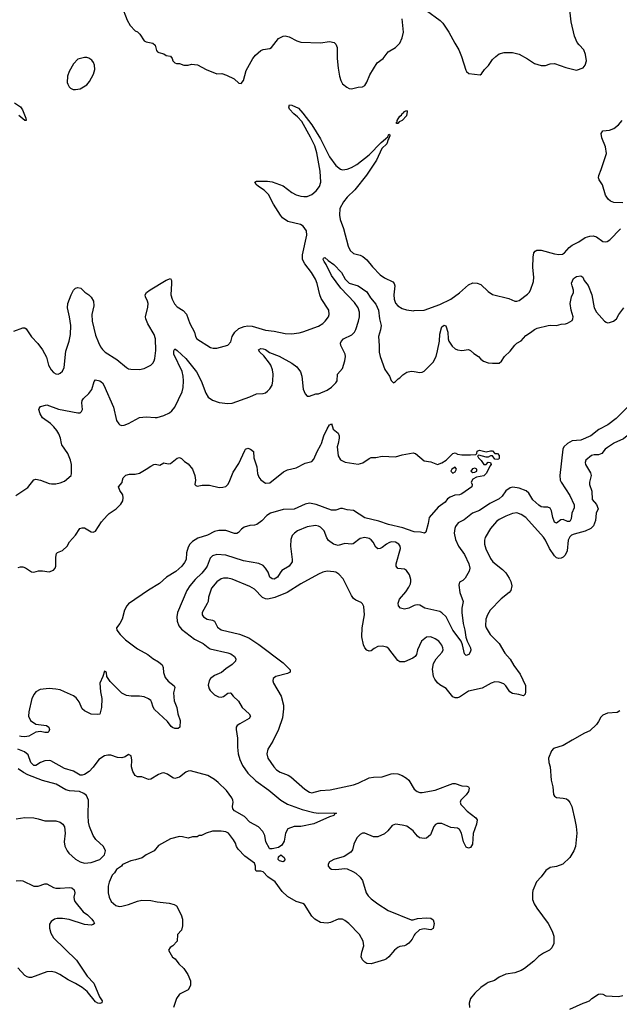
# Model space of a CAD drawing. Header units: inches. Extents: x 1678809 to 1859548, y 384609 to 522868.
# Tile 334 of 386: x 1796423 to 1801858, y 474919 to 483842. Entities that reach past the tile are written whole.
import ezdxf

# ---------------------------------------------------------------- set-up
doc = ezdxf.new("R2010")
doc.units = ezdxf.units.IN
doc.header["$MEASUREMENT"] = 0
for name, color, linetype in [('B7497', 7, 'Continuous'), ('B7498', 7, 'Continuous'), ('B8407', 7, 'Continuous'), ('B8408', 7, 'Continuous')]:
    doc.layers.add(name, color=color, linetype=linetype)

msp = doc.modelspace()

# ---------------------------------------------------------------- linework, layer by layer
at = {"layer": 'B7497', "color": 5}
for points, elevation in [([(1796388.9, 479531.1), (1796496.6, 479603.4), (1796550, 479672.7), (1796570, 479677.6), (1796610, 479670.3), (1796690, 479639.3), (1796710, 479634.9), (1796750, 479635.5), (1796790, 479644.9), (1796830, 479660.7), (1796889, 479710), (1796892.7, 479730), (1796891.3, 479810), (1796884.2, 479850), (1796857.7, 479910), (1796804.6, 479990), (1796802.6, 480000)], 360), ([(1796410, 478878), (1796430, 478884.9), (1796450, 478883), (1796474.2, 478874.2), (1796530, 478838.8), (1796550, 478836), (1796592.9, 478847.1), (1796630, 478847.3), (1796690, 478839.1), (1796730, 478854.8), (1796745.2, 478870), (1796751.5, 478888.5), (1796749.6, 478970.4), (1796755.1, 479004.9), (1796765.4, 479014.6), (1796810, 479030.7), (1796854, 479070), (1796873.2, 479110), (1796929.2, 479170), (1796969, 479230), (1796990, 479237.3), (1797010, 479236.3), (1797070, 479202), (1797090, 479197.3), (1797110, 479207.3), (1797165.4, 479290), (1797214.3, 479350), (1797232.5, 479367.5), (1797297, 479410), (1797339.5, 479450), (1797358.7, 479481.3), (1797362, 479510), (1797356.6, 479536.6), (1797330, 479575.3), (1797319, 479610), (1797352.1, 479647.9), (1797354, 479670), (1797362, 479690), (1797386.3, 479713.7), (1797416.6, 479723.4), (1797470, 479723.8), (1797510, 479733), (1797570, 479768), (1797610, 479797.3), (1797638, 479810), (1797652.8, 479812.8), (1797694, 479806), (1797730, 479826), (1797770, 479818), (1797790, 479820.5), (1797850, 479867.7), (1797870, 479873.4), (1797890, 479864), (1797918, 479838), (1797950, 479818), (1797990.7, 479770), (1798010.7, 479710), (1798017.3, 479670), (1798011.3, 479630), (1798020.7, 479620.7), (1798030, 479616), (1798076.2, 479623.8), (1798143.8, 479623.8), (1798230, 479603.7), (1798265.3, 479605.3), (1798290, 479612.7), (1798310, 479630.7), (1798321.6, 479650), (1798357.4, 479742.6), (1798410, 479820.7), (1798462.6, 479937.4), (1798470, 479950.5), (1798490, 479958.4), (1798514.8, 479950), (1798540.7, 479930), (1798544.2, 479870), (1798572.4, 479790), (1798577.1, 479730), (1798590, 479696), (1798610, 479670.8), (1798650, 479643), (1798690, 479643.8), (1798814.9, 479745.1), (1798850, 479761.3), (1798930, 479782), (1799010, 479822), (1799070, 479837.3), (1799090, 479860.7), (1799120.4, 479930), (1799154, 479990), (1799157.4, 480000)], 340), ([(1799308.6, 480000), (1799302, 479970), (1799310.4, 479890), (1799332.2, 479852.2), (1799371.8, 479831.8), (1799490, 479813.2), (1799533.6, 479826.4), (1799590, 479866.5), (1799610, 479873.6), (1799650, 479875.2), (1799710, 479886.5), (1799830, 479880.8), (1799890, 479898), (1799990, 479916.3), (1800000, 479913.3)], 340), ([(1800000, 479201.7), (1799990, 479202.6), (1799895.9, 479235.9), (1799765.9, 479265.9), (1799677.8, 479297.8), (1799550, 479326.4), (1799450, 479392.7), (1799390, 479399.6), (1799350, 479412), (1799330, 479412), (1799290, 479398), (1799250, 479397), (1799109.8, 479449.8), (1799050, 479460.8), (1799010, 479452), (1798910, 479404.8), (1798810, 479402.6), (1798696.4, 479370), (1798662.6, 479350), (1798618.5, 479301.5), (1798573, 479267), (1798550, 479260.5), (1798510, 479258.7), (1798457.3, 479242.7), (1798433.9, 479226.1), (1798406.1, 479193.9), (1798390, 479184.2), (1798370, 479185.1), (1798291.7, 479211.7), (1798227.5, 479212.5), (1798190, 479202.5), (1798123.8, 479170), (1798036.3, 479143.7), (1797990, 479114.6), (1797966.5, 479090), (1797950, 479062.4), (1797934.3, 479010), (1797931.7, 478950), (1797917.6, 478922.4), (1797892, 478890), (1797838, 478842), (1797754.4, 478790), (1797690, 478731.6), (1797590, 478671.6), (1797410, 478549.5), (1797392.7, 478530), (1797372.7, 478490), (1797350.4, 478410), (1797330, 478369.2), (1797301, 478330), (1797302.8, 478310), (1797332.7, 478270), (1797382.7, 478222.7), (1797490, 478138.9), (1797583, 478090), (1797630, 478054), (1797682.3, 478022.3), (1797714.6, 477994.6), (1797722.4, 477970), (1797725.1, 477925.1), (1797740.4, 477880.4), (1797768, 477848), (1797824.5, 477804.5), (1797827.7, 477790), (1797818.3, 477741.7), (1797822.3, 477670), (1797846.7, 477610), (1797857.1, 477550), (1797877.1, 477490), (1797874.8, 477430), (1797860.7, 477419.3), (1797830, 477418.4), (1797807.7, 477427.7), (1797797.2, 477437.2), (1797761.7, 477481.7), (1797645.2, 477590), (1797631.9, 477611.9), (1797618.6, 477658.6), (1797610, 477672.3), (1797590, 477687), (1797550, 477704.5), (1797510, 477712.7), (1797431.7, 477711.7), (1797390, 477718.4), (1797350, 477738.7), (1797243.5, 477843.5), (1797214, 477890), (1797210, 477926), (1797190, 477938), (1797176, 477890), (1797148, 477830), (1797155.5, 477750), (1797168.2, 477690), (1797163.8, 477610), (1797150, 477548.7), (1797130, 477544), (1797070, 477549.3), (1797010, 477578), (1796990, 477596), (1796960.4, 477660.4), (1796936.1, 477696.1), (1796910, 477715.1), (1796830, 477751.6), (1796790, 477767.6), (1796750, 477776.3), (1796690, 477779.7), (1796608.9, 477771.1), (1796568, 477750), (1796552.4, 477730), (1796534, 477690), (1796504.9, 477570), (1796502, 477530), (1796521.6, 477490), (1796570, 477457.1), (1796664.5, 477444.5), (1796686, 477430), (1796693.4, 477410), (1796686, 477390), (1796676.4, 477383.6), (1796650, 477382), (1796610, 477392), (1796590, 477389.6), (1796570, 477385.6), (1796506, 477350), (1796470, 477342.7), (1796435.5, 477344.5), (1796419.6, 477350)], 340), ([(1800000, 478531.7), (1799950, 478508.3), (1799910, 478501.1), (1799876, 478510), (1799856.3, 478530), (1799854.3, 478554.3), (1799865.1, 478590), (1799921.7, 478658.3), (1799950, 478700.3), (1799965.6, 478730), (1799969.8, 478750), (1799968.9, 478770), (1799957.1, 478810), (1799930, 478849.8), (1799910, 478861.2), (1799849.8, 478869.8), (1799835.1, 478890), (1799835.8, 478910), (1799873.6, 479050), (1799871.4, 479071.4), (1799859.7, 479090), (1799830, 479106), (1799791.4, 479108.6), (1799770, 479101.5), (1799748.5, 479090), (1799710, 479057.6), (1799690, 479048.9), (1799670, 479047.7), (1799650, 479061.1), (1799626.1, 479106.1), (1799608.5, 479128.5), (1799590, 479139.8), (1799550, 479149.8), (1799510, 479139.8), (1799446.8, 479093.2), (1799430, 479089), (1799370, 479094.8), (1799310, 479076.5), (1799268, 479090), (1799222.2, 479122.2), (1799206.7, 479146.7), (1799182.2, 479210), (1799150, 479241.8), (1799130, 479251.8), (1799102.8, 479257.2), (1799030, 479247.3), (1798942, 479210), (1798914.9, 479190), (1798893.8, 479166.2), (1798879.5, 479130), (1798876.9, 479070), (1798892.6, 478950), (1798891.3, 478928.7), (1798864.9, 478890), (1798800.3, 478850), (1798782.8, 478830), (1798760.3, 478790), (1798730, 478772.8), (1798710, 478774.7), (1798691.6, 478790), (1798674, 478834), (1798652.4, 478872.4), (1798630, 478894.2), (1798590, 478915.1), (1798450, 478938.9), (1798290, 478989.8), (1798210, 478995.1), (1798170, 478984), (1798150, 478962.9), (1798121.4, 478890), (1798108.6, 478870), (1798072.9, 478827), (1798014, 478770), (1797964.4, 478710), (1797938.5, 478670), (1797854.7, 478470), (1797846.7, 478430), (1797848.9, 478390), (1797865.7, 478350), (1797890, 478319.5), (1798007.2, 478227.2), (1798086.7, 478190), (1798130, 478151.3), (1798150, 478140.2), (1798310, 478105.2), (1798335.9, 478095.9), (1798370.4, 478070), (1798381.3, 478050), (1798378, 478030), (1798350, 477998.3), (1798290, 477958.3), (1798252.7, 477927.3), (1798190, 477898.5), (1798153.7, 477870), (1798139.5, 477850), (1798131.7, 477810), (1798139, 477779), (1798150, 477761.6), (1798190, 477723.1), (1798224.8, 477704.8), (1798250, 477701.1), (1798270.8, 477709.2), (1798310, 477738), (1798330, 477742.8), (1798338, 477738), (1798357.3, 477710), (1798406.4, 477666.4), (1798438.4, 477610), (1798502.8, 477550), (1798514.8, 477530), (1798502.8, 477510), (1798418, 477462), (1798395.6, 477444.4), (1798386.3, 477430), (1798384.4, 477410), (1798397.2, 477330), (1798396.8, 477250), (1798403.2, 477190), (1798417.7, 477137.7), (1798442.7, 477082.7), (1798490, 477013.1), (1798563.1, 476943.1), (1798680.1, 476860.1), (1798788.6, 476768.6), (1798850, 476732.7), (1798984.5, 476684.5), (1799090, 476656.5), (1799130, 476650.2), (1799270, 476653.4), (1799294, 476650), (1799276.9, 476643.1), (1799271, 476630), (1799230, 476619.3), (1799090, 476553.3), (1798970, 476531.5), (1798910, 476529.6), (1798854.8, 476510), (1798832.7, 476470), (1798821.3, 476398.7), (1798798.3, 476361.7), (1798770, 476338.4), (1798710, 476326.6), (1798690, 476326.3), (1798686, 476330), (1798655.1, 476390), (1798645.7, 476450), (1798625.7, 476485.7), (1798586.3, 476526.3), (1798510, 476568.8), (1798461.7, 476621.7), (1798370, 476673.1), (1798355.5, 476690), (1798350.7, 476710), (1798356.8, 476750), (1798355.4, 476770), (1798346.8, 476790), (1798295.9, 476855.9), (1798222.2, 476930), (1798190, 476955.8), (1798127, 476993), (1797970, 477035.4), (1797950, 477033), (1797930, 477022), (1797870, 476978.2), (1797830, 476966.6), (1797810, 476971.1), (1797763.5, 477003.5), (1797730, 477016), (1797710, 477012.9), (1797680, 477000), (1797610, 476958), (1797590, 476956.2), (1797530, 476979), (1797490, 476979.6), (1797470, 476991.8), (1797447.4, 477030), (1797437.2, 477070), (1797438.7, 477130), (1797432, 477170), (1797410, 477184), (1797379.9, 477160.1), (1797348.5, 477151.5), (1797310, 477155.4), (1797250, 477177.4), (1797222.5, 477177.5), (1797190, 477169.8), (1797141.4, 477138.6), (1797090, 477067.4), (1797051.5, 477030), (1797010, 477002.8), (1796990, 476995.1), (1796970, 476995.6), (1796911.2, 477031.2), (1796830, 477057.1), (1796706.4, 477126.4), (1796689.8, 477129.8), (1796650, 477125), (1796610.3, 477110), (1796570, 477083), (1796550, 477084.5), (1796523.4, 477110), (1796498.9, 477178.9), (1796467.4, 477207.4), (1796405.1, 477230)], 360), ([(1800000, 478064.7), (1799985.7, 478054.3), (1799910, 478023), (1799870, 478021.3), (1799850, 478033.6), (1799770, 478139), (1799750, 478155.1), (1799710, 478164.5), (1799670, 478160.9), (1799636.1, 478143.9), (1799610, 478123.7), (1799590, 478119.5), (1799570, 478127.3), (1799550, 478149.6), (1799538, 478178), (1799525.6, 478250), (1799526.2, 478330), (1799547.8, 478450), (1799543.7, 478523.7), (1799529.5, 478549.5), (1799518.9, 478558.9), (1799470, 478582.7), (1799450, 478597.2), (1799430, 478625.2), (1799354.6, 478774.6), (1799317, 478817), (1799290, 478834), (1799270, 478839.6), (1799210, 478843.6), (1799170, 478834.5), (1799130, 478816.9), (1798970, 478728.2), (1798848.1, 478651.9), (1798735.4, 478604.6), (1798670.9, 478590.9), (1798650, 478594), (1798624.8, 478604.8), (1798550, 478681.3), (1798510, 478706.6), (1798350, 478771), (1798310, 478781), (1798270, 478779.8), (1798250, 478774.8), (1798210, 478748.4), (1798161.6, 478690), (1798133.7, 478610), (1798130.2, 478570), (1798123.2, 478550), (1798075.6, 478470), (1798076.9, 478450), (1798090.3, 478430), (1798123, 478410), (1798170, 478399.2), (1798188.4, 478390), (1798215.8, 478335.8), (1798250, 478312.9), (1798413.9, 478273.9), (1798498.7, 478238.7), (1798590, 478178.3), (1798810, 478013.4), (1798874.9, 477950), (1798873.4, 477930), (1798850, 477918), (1798744, 477890), (1798721.6, 477870), (1798718.4, 477850), (1798724.4, 477830), (1798791.7, 477710), (1798813.1, 477630), (1798815.3, 477595.2), (1798805.7, 477514.3), (1798770.2, 477409.8), (1798717.5, 477302.5), (1798673, 477230), (1798661.6, 477190), (1798672.4, 477150), (1798726, 477070), (1798750, 477044.9), (1798783.5, 477023.5), (1798856, 476996), (1798881.7, 476981.7), (1799008.8, 476870), (1799050, 476841.3), (1799070, 476835.8), (1799150, 476855.9), (1799236.9, 476863.1), (1799449, 476909), (1799490, 476922.9), (1799590, 476971.3), (1799630, 476977.7), (1799710, 476980.9), (1799790, 477008.8), (1799810, 477011.6), (1799850, 477008.8), (1799890, 476991.8), (1799927.9, 476967.9), (1799950.4, 476950), (1799999.3, 476870), (1800000, 476869.4)], 380), ([(1796390, 476599.5), (1796469.7, 476610.3), (1796550, 476608.8), (1796590, 476601.1), (1796650, 476581.7), (1796750, 476581.1), (1796788.9, 476568.9), (1796813.4, 476550), (1796828.5, 476528.5), (1796834.4, 476470), (1796826.8, 476390), (1796832.8, 476352.8), (1796853, 476310), (1796868.2, 476290), (1796930, 476234.4), (1796970, 476210.4), (1797010, 476199.1), (1797070, 476204.9), (1797150, 476232), (1797190, 476274), (1797202, 476310), (1797182, 476350), (1797112.5, 476412.5), (1797087.5, 476447.5), (1797057, 476530), (1797047.3, 476570), (1797043.6, 476630), (1797047.3, 476770), (1797027.3, 476810), (1797004.5, 476830), (1796966, 476846), (1796873.8, 476853.8), (1796841.2, 476861.2), (1796754.1, 476914.1), (1796630, 476947.1), (1796497.9, 476997.9), (1796458.4, 477018.4), (1796410, 477053.5)], 380), ([(1800000, 476478.8), (1799990, 476491.3), (1799931.9, 476531.9), (1799890, 476543.5), (1799829.2, 476550.8), (1799799.9, 476540.1), (1799761.1, 476490), (1799730, 476462.3), (1799670, 476436.8), (1799630, 476436.8), (1799550, 476468.3), (1799530, 476468.3), (1799510, 476458.9), (1799483.1, 476430), (1799462.7, 476397.3), (1799451, 476369), (1799440.4, 476319.6), (1799423, 476297), (1799362.7, 476257.3), (1799271, 476230), (1799243, 476217), (1799230.7, 476210), (1799218, 476190), (1799219.1, 476170), (1799233.8, 476153.8), (1799250, 476144.9), (1799290, 476139.5), (1799370, 476148.9), (1799390, 476146.3), (1799443.7, 476123.7), (1799470, 476107.2), (1799510.2, 476070.2), (1799530, 476040.5), (1799563.6, 475930), (1799581.6, 475901.6), (1799610, 475874), (1799670, 475828.5), (1799762.8, 475770), (1799970, 475684.4), (1799990, 475683.8), (1800000, 475686.9)], 380), ([(1800000, 475544.7), (1799980.3, 475510), (1799950, 475473), (1799930, 475457.4), (1799910, 475449.7), (1799870, 475443.6), (1799850, 475434), (1799820.5, 475410), (1799770, 475349.4), (1799747.8, 475332.3), (1799730, 475323), (1799610, 475285.1), (1799570, 475289.4), (1799550, 475301.2), (1799530, 475321.2), (1799518.4, 475350), (1799523.6, 475390), (1799542.6, 475450), (1799537.2, 475490), (1799503, 475550), (1799405.6, 475650), (1799370, 475679.7), (1799348, 475690), (1799310, 475691), (1799240.6, 475659.4), (1799210, 475652.8), (1799150, 475661.6), (1799097.4, 475690), (1799070, 475718), (1799003.3, 475823.3), (1798990, 475832), (1798929.1, 475849.1), (1798850, 475895.1), (1798800.7, 475940.7), (1798739.1, 476030), (1798673.1, 476073.1), (1798630, 476118.8), (1798610, 476125.6), (1798564.9, 476124.9), (1798559.7, 476139.7), (1798560.9, 476170), (1798550, 476198.4), (1798462.8, 476262.8), (1798403.3, 476323.3), (1798386.6, 476350), (1798378, 476378), (1798361.2, 476410), (1798315.3, 476470), (1798290, 476481.2), (1798250, 476488.7), (1798170, 476489), (1798114, 476470), (1798071.1, 476448.9), (1798050, 476448), (1798030, 476438), (1797990, 476435.3), (1797950, 476424), (1797898, 476438), (1797870, 476439), (1797790, 476419), (1797681.4, 476358.6), (1797642, 476310), (1797570, 476274), (1797533, 476247), (1797473.2, 476226.8), (1797430, 476219.3), (1797354.8, 476185.2), (1797344.7, 476170), (1797300.5, 476139.5), (1797281, 476110), (1797261, 476090), (1797232.8, 476027.2), (1797225.5, 475990), (1797225.5, 475930), (1797232.4, 475890), (1797253, 475850), (1797295.1, 475815.1), (1797325.7, 475805.7), (1797350, 475807), (1797410, 475823.7), (1797490, 475854.6), (1797530, 475862.6), (1797610, 475860.3), (1797670, 475846.7), (1797776.7, 475836.7), (1797823.4, 475823.4), (1797842.8, 475810), (1797886.7, 475730), (1797899.5, 475690), (1797898, 475630), (1797888, 475592), (1797852, 475550), (1797851, 475490), (1797812, 475450), (1797785.4, 475434.6), (1797772, 475410), (1797807.5, 475347.5), (1797831.3, 475330), (1797865.2, 475285.2), (1797910, 475244.7), (1797946, 475190), (1797970.8, 475130.8), (1797971.1, 475088.9), (1797951.1, 475048.9), (1797872, 475010), (1797844.7, 474970), (1797818, 474890)], 380), ([(1796390, 476038), (1796430, 476040.5), (1796450, 476037.1), (1796550, 475988.9), (1796590, 475988.8), (1796650, 476011.5), (1796670, 476011.5), (1796730, 475978.3), (1796750, 475972.6), (1796790, 475971.2), (1796870, 475978.8), (1796894.5, 475974.5), (1796916.6, 475956.6), (1796923.2, 475930), (1796914.9, 475890), (1796915.6, 475870), (1796923.7, 475850), (1796997.6, 475757.6), (1797036.4, 475730), (1797075.8, 475690), (1797092.7, 475670), (1797101, 475650), (1797090, 475641.2), (1797070, 475637), (1797010, 475641), (1796870, 475687.6), (1796810, 475695.8), (1796763.7, 475696.3), (1796737.3, 475690), (1796709.3, 475670.7), (1796694.1, 475645.9), (1796692.1, 475607.9), (1796704.8, 475564.8), (1796730, 475522.4), (1796938.3, 475318.3), (1797033.2, 475173.2), (1797093.6, 475110), (1797146, 474986), (1797170.8, 474950), (1797167.3, 474932.7), (1797150, 474926.9), (1797130.3, 474929.7), (1797110, 474941.3), (1797033.6, 475033.6), (1796990, 475069.8), (1796930, 475108.7), (1796861.9, 475141.9), (1796787.6, 475190), (1796750, 475207), (1796710, 475215), (1796670, 475212.7), (1796530, 475162.9), (1796510, 475161.2), (1796490, 475167.6), (1796470, 475181), (1796406.6, 475250)], 360)]:
    msp.add_lwpolyline(points, dxfattribs=dict(at, elevation=elevation))
at = {"layer": 'B7497', "color": 5, "elevation": 360}
msp.add_lwpolyline([(1798810, 476208.7), (1798778.6, 476218.6), (1798766.6, 476230), (1798770, 476256), (1798790, 476274.8), (1798821, 476250), (1798824.7, 476230), (1798822, 476218)], close=True, dxfattribs=at)
at = {"layer": 'B7498', "color": 5}
for points, elevation in [([(1797345.5, 483970), (1797398, 483838), (1797424.7, 483790), (1797470, 483742), (1797490, 483731.3), (1797511.3, 483710), (1797550, 483651.3), (1797570, 483641), (1797630.9, 483630.9), (1797650.9, 483610.9), (1797663.6, 483563.6), (1797671.6, 483551.6), (1797683.6, 483543.6), (1797730, 483531.3), (1797750, 483518), (1797790, 483511.3), (1797806, 483490), (1797812, 483470), (1797830, 483452), (1797845.4, 483445.4), (1797870, 483444.7), (1797910, 483431.3), (1797950, 483431.3), (1797981.2, 483438.8), (1798033.7, 483433.7), (1798112, 483390), (1798210, 483350.8), (1798253.7, 483353.7), (1798298.8, 483338.8), (1798366.9, 483306.9), (1798410, 483266.8), (1798430, 483264.7), (1798450, 483291.3), (1798477.1, 483382.9), (1798489.6, 483410), (1798537.4, 483490), (1798560.7, 483519.3), (1798610, 483562.3), (1798630, 483571.6), (1798690, 483581.1), (1798706.6, 483590), (1798770, 483670.3), (1798810, 483693.4), (1798830, 483696.9), (1798866.3, 483686.3), (1798936.3, 483650), (1798970, 483637.7), (1799150, 483632.7), (1799230, 483645.2), (1799274.8, 483634.8), (1799290, 483620.7), (1799300.3, 483590), (1799299.7, 483490), (1799310, 483402), (1799322.4, 483330), (1799334.4, 483290), (1799350, 483260.7), (1799386.8, 483230), (1799410, 483219.1), (1799430, 483216.3), (1799490, 483230.5), (1799530, 483233.4), (1799550, 483246.8), (1799570, 483276.3), (1799597.3, 483342.7), (1799663.1, 483450), (1799716.3, 483490), (1799763, 483550), (1799830, 483591.6), (1799869.1, 483630.9), (1799890, 483678), (1799902.7, 483730), (1799888.8, 483850)], 420), ([(1796370, 481019.1), (1796450, 481050.4), (1796470, 481048.5), (1796481.2, 481041.2), (1796529.4, 480969.4), (1796587.9, 480907.9), (1796628.9, 480850), (1796664.5, 480784.5), (1796684.9, 480710), (1796706.7, 480670), (1796730, 480646), (1796750, 480633), (1796770, 480630.5), (1796790, 480639.1), (1796810, 480657.3), (1796826, 480690), (1796842.2, 480837.8), (1796872.2, 480930), (1796881.8, 480990), (1796887.6, 481070), (1796875.7, 481150), (1796855.9, 481230), (1796858.4, 481270), (1796889, 481350), (1796909.8, 481390), (1796930, 481408.8), (1796950, 481416.5), (1796976.3, 481410), (1797013.7, 481373.7), (1797050, 481348.4), (1797070, 481328.2), (1797091.5, 481290), (1797096.1, 481250), (1797076.9, 481170), (1797080.7, 481110), (1797110, 480984), (1797136, 480916), (1797156.7, 480876.7), (1797172.6, 480852.6), (1797198, 480830), (1797303.6, 480763.6), (1797390, 480690.6), (1797410, 480679.1), (1797430, 480675.5), (1797509.5, 480670.5), (1797550, 480680.7), (1797610, 480710.7), (1797629.6, 480730.3), (1797640.7, 480750), (1797648.1, 480771.9), (1797655.3, 480844.7), (1797653.3, 480950), (1797640.7, 480990), (1797584.4, 481084.4), (1797566.2, 481130), (1797564.5, 481150), (1797583.5, 481236.5), (1797586.4, 481270), (1797581.7, 481290), (1797562.5, 481330), (1797561.4, 481350), (1797573.7, 481370), (1797605.2, 481394.8), (1797750, 481480.2), (1797790, 481497.3), (1797798.3, 481478.3), (1797800.2, 481450), (1797793.4, 481350), (1797805, 481310), (1797826.9, 481266.9), (1797850, 481238.7), (1797905.2, 481205.2), (1797934, 481174), (1797963.6, 481090), (1798007.6, 481010), (1798016.4, 480970), (1798028.4, 480950), (1798151.3, 480870), (1798175.6, 480864.4), (1798210, 480866), (1798310, 480893), (1798337.2, 480922.7), (1798349.7, 480970), (1798373.5, 481010), (1798410, 481042), (1798458, 481062), (1798490, 481066.4), (1798530, 481063.5), (1798650, 481028.3), (1798730, 481020.7), (1798830, 480999.6), (1798886.2, 480993.8), (1798956.6, 481003.4), (1798990, 481012.7), (1799130, 481065.5), (1799169.2, 481090), (1799192.7, 481110), (1799222.7, 481150), (1799229.4, 481170.6), (1799223.7, 481210), (1799155.6, 481315.6), (1799143.1, 481350), (1799120.8, 481450), (1799103.8, 481490), (1799067.7, 481550), (1799006.6, 481630), (1798986.6, 481670), (1798985.6, 481710), (1799025.8, 481890), (1799022.7, 481930), (1798993, 481970), (1798967.5, 481987.5), (1798853.5, 482013.5), (1798806.2, 482046.2), (1798786, 482070), (1798724.4, 482170), (1798678.9, 482258.9), (1798637.4, 482297.4), (1798586.6, 482330), (1798566, 482350), (1798553.2, 482370), (1798570, 482378.4), (1798670, 482379.3), (1798712.5, 482372.5), (1798810, 482337.7), (1798890, 482277.4), (1798930, 482256.1), (1798970, 482242.2), (1798998.6, 482238.6), (1799030, 482240.2), (1799070, 482257.6), (1799110, 482290.2), (1799141.1, 482330), (1799151.3, 482370), (1799147.1, 482470), (1799115.5, 482635.5), (1799098, 482698), (1799058.8, 482778.8), (1798979.1, 482919.1), (1798941.4, 482961.4), (1798906.4, 482990), (1798868.7, 483030), (1798861.6, 483050), (1798869.6, 483070.4), (1798890, 483068), (1798950, 483040.4), (1798990, 482995.8), (1799070, 482890.3), (1799150, 482761.7), (1799230, 482598.9), (1799290, 482519.6), (1799330, 482486), (1799350, 482481.6), (1799390, 482488.4), (1799430, 482502.9), (1799479.7, 482530), (1799590, 482617.3), (1799699.7, 482730), (1799760.4, 482779.6), (1799770, 482806), (1799778.5, 482798.5), (1799779.1, 482790), (1799770, 482765.2), (1799762.4, 482757.6), (1799750, 482718.4), (1799706.2, 482673.8), (1799657.8, 482570), (1799566.7, 482433.3), (1799459.6, 482300.4), (1799390, 482235.1), (1799356.5, 482190), (1799325.5, 482130), (1799321.3, 482070), (1799328.2, 482030), (1799356.5, 481950), (1799401.1, 481790), (1799419.5, 481750), (1799450, 481723.2), (1799507.9, 481707.9), (1799534.5, 481694.5), (1799570, 481666), (1799621.5, 481601.5), (1799690, 481528.9), (1799730, 481501.5), (1799805.7, 481465.7), (1799817.6, 481450), (1799822.3, 481430), (1799814.3, 481350), (1799816, 481310), (1799830, 481274), (1799850.3, 481250.3), (1799890, 481224.9), (1799930, 481212), (1799994.9, 481205.1), (1800000, 481205.3)], 380), ([(1796375.3, 483090), (1796431.3, 483051.3), (1796446.7, 483026.7), (1796478, 482950), (1796482, 482930), (1796470, 482927.3), (1796413.9, 482973.9)], 380), ([(1796802.6, 480000), (1796792.5, 480050), (1796777.1, 480090), (1796760, 480120), (1796732.7, 480152.7), (1796701.4, 480181.4), (1796630, 480234), (1796608.4, 480270), (1796597.6, 480310), (1796600.1, 480319.9), (1796610, 480335.5), (1796670, 480352.4), (1796773.8, 480313.8), (1796950, 480278.4), (1796970, 480279.1), (1796982.7, 480290), (1796991.6, 480310), (1796985.1, 480370), (1796988.8, 480391.2), (1797000.5, 480410), (1797050, 480454), (1797078, 480490), (1797098, 480562), (1797110, 480578.8), (1797150, 480567.7), (1797172.7, 480550), (1797186, 480530), (1797274, 480330), (1797300.4, 480210), (1797319.9, 480179.9), (1797330, 480170.6), (1797350, 480163), (1797370, 480166), (1797410, 480183.1), (1797510, 480236.9), (1797570, 480244), (1797650, 480235.8), (1797670, 480237.6), (1797730, 480255.8), (1797780.1, 480279.9), (1797801.7, 480298.3), (1797827.8, 480330), (1797894.5, 480470), (1797904.2, 480510), (1797908.8, 480570), (1797906, 480610), (1797894.1, 480654.1), (1797820.3, 480810), (1797819.1, 480840.9), (1797830, 480858), (1797850, 480844.9), (1797930, 480772.7), (1798026.7, 480650), (1798069.2, 480570), (1798110, 480458.8), (1798130, 480422), (1798170, 480393.4), (1798230, 480373.4), (1798310, 480364), (1798350, 480367.7), (1798510, 480424), (1798570, 480450.7), (1798630, 480454.8), (1798650, 480460.7), (1798670, 480474.8), (1798690, 480497.3), (1798710, 480531), (1798718.9, 480570), (1798720.4, 480630), (1798714.2, 480670), (1798700.4, 480710), (1798688.5, 480730), (1798637.2, 480797.2), (1798599.7, 480830), (1798587.6, 480850), (1798610, 480861.5), (1798630, 480860.7), (1798650, 480853), (1798685.8, 480825.8), (1798773.5, 480793.5), (1798890.5, 480730), (1798935.8, 480695.8), (1798968.9, 480650), (1798978.9, 480610), (1798993.7, 480493.7), (1799010, 480452), (1799030, 480431.3), (1799050, 480431.3), (1799106, 480450), (1799130, 480450.8), (1799210, 480484.9), (1799249.6, 480510.4), (1799290, 480550.7), (1799301.6, 480570), (1799304.2, 480630), (1799350, 480682), (1799370, 480751), (1799375, 480790), (1799372, 480810), (1799332.4, 480890), (1799330.7, 480910), (1799335.7, 480924.3), (1799357.7, 480950), (1799432.7, 480987.3), (1799456.5, 481010), (1799470, 481034.4), (1799495, 481110), (1799502.5, 481150), (1799502.2, 481190), (1799490.8, 481230), (1799459, 481279), (1799334.3, 481410), (1799250, 481522.4), (1799202, 481622), (1799182.9, 481650), (1799174, 481670), (1799178, 481682), (1799190, 481686), (1799218.3, 481658.3), (1799270, 481624.2), (1799338.6, 481550), (1799372, 481490), (1799410, 481455.8), (1799490, 481431.5), (1799570, 481377), (1799602.7, 481322.7), (1799650, 481264.4), (1799675.3, 481210), (1799684.5, 481130), (1799699, 481070), (1799694.6, 481030), (1799675.9, 480970), (1799682.8, 480890), (1799682.2, 480830), (1799689.3, 480789.3), (1799731.9, 480671.9), (1799774.8, 480610), (1799790, 480572), (1799810, 480552), (1799830, 480562), (1799853.2, 480586.8), (1799870, 480596), (1799896.9, 480623.1), (1799931.3, 480648.7), (1799970, 480657.6), (1800000, 480653.3)], 360), ([(1799157.4, 480000), (1799180.8, 480070), (1799210, 480133.4), (1799230, 480170.8), (1799244.7, 480175.3), (1799250, 480182), (1799264.9, 480130), (1799310, 480094), (1799319.5, 480070), (1799319.5, 480050), (1799308.6, 480000)], 340)]:
    msp.add_lwpolyline(points, dxfattribs=dict(at, elevation=elevation))
for points, elevation in [([(1797030, 483499.5), (1797010, 483498), (1796950, 483483.7), (1796910, 483441.2), (1796870, 483374), (1796855.8, 483330), (1796854.2, 483274.2), (1796858.3, 483258.3), (1796870, 483234.8), (1796882.9, 483222.9), (1796908.9, 483208.9), (1796930, 483208.5), (1796970, 483216.4), (1797030, 483252.7), (1797057, 483283), (1797092.7, 483347.3), (1797103.6, 483390), (1797100.7, 483430), (1797092.7, 483452.7), (1797076.1, 483476.1), (1797050, 483494.5)], 420), ([(1799842, 482902), (1799835.3, 482910), (1799843.2, 482916.8), (1799845.6, 482930), (1799870, 482967.3), (1799883, 482977), (1799890, 482990.5), (1799902.5, 482997.5), (1799910, 483010.7), (1799930, 483018), (1799934.8, 483010), (1799930.6, 482970), (1799890.7, 482930), (1799863.4, 482916.6), (1799850, 482902.7)], 380)]:
    msp.add_lwpolyline(points, close=True, dxfattribs=dict(at, elevation=elevation))
at = {"layer": 'B8407', "color": 5}
for points, elevation in [([(1801805.2, 480000), (1801750, 479965.1), (1801730.2, 479949.8), (1801700.4, 479910), (1801670, 479898.7), (1801630, 479899.8), (1801606.3, 479893.7), (1801554.9, 479850), (1801548.4, 479830), (1801550.4, 479810), (1801596.2, 479736.2), (1801603.8, 479710), (1801588.7, 479650), (1801588.8, 479630), (1801609.1, 479569.1), (1801612.9, 479492.9), (1801650, 479447.7), (1801666.4, 479410), (1801647, 479370), (1801643.4, 479303.4), (1801625.4, 479254.6), (1801601.1, 479230), (1801550, 479206.8), (1801450, 479180.7), (1801425.7, 479170), (1801410, 479156.4), (1801395, 479125), (1801386.5, 479030), (1801367.3, 478990), (1801349.5, 478970.5), (1801330, 478960.7), (1801310, 478958.6), (1801290, 478965.2), (1801270, 478982.3), (1801226.2, 479050), (1801190, 479126), (1801170, 479150.9), (1801010, 479331.2), (1800970, 479358.7), (1800930, 479373.3), (1800890, 479367.6), (1800830, 479342), (1800770, 479312.6), (1800745.7, 479294.3), (1800690.2, 479229.8), (1800643.1, 479150), (1800634.8, 479125.2), (1800634.9, 479090), (1800647.8, 479047.8), (1800690, 478960.5), (1800710.4, 478930), (1800800.4, 478860.4), (1800828.9, 478830), (1800861.2, 478781.2), (1800875.8, 478750), (1800885.3, 478710), (1800873.7, 478670), (1800858.7, 478650), (1800786, 478594), (1800688.8, 478490), (1800664.6, 478450), (1800648.9, 478410), (1800645.8, 478350), (1800651.6, 478330), (1800686.3, 478270), (1800770, 478187.2), (1800821.7, 478101.7), (1800870, 478046.7), (1800902.9, 477990), (1800960.2, 477910), (1801007.1, 477807.1), (1801009.2, 477750), (1801003.6, 477730), (1800990, 477715.4), (1800947.8, 477727.8), (1800890, 477735), (1800866, 477750), (1800830, 477805.1), (1800810, 477823.1), (1800770, 477838), (1800730, 477841.7), (1800698, 477830), (1800615.4, 477784.6), (1800490, 477758), (1800410, 477702), (1800390, 477695.8), (1800370, 477696.8), (1800350, 477706.5), (1800290, 477779.7), (1800230, 477815.1), (1800210, 477833.1), (1800185.3, 477865.3), (1800174.5, 477890), (1800163.3, 477956.7), (1800172.6, 478007.4), (1800198.3, 478050), (1800252.4, 478110), (1800260.4, 478130), (1800259.7, 478150), (1800250, 478174), (1800220.7, 478210), (1800190, 478231.8), (1800150, 478249.3), (1800110, 478245.2), (1800064, 478210), (1800028.2, 478130), (1800019.1, 478090), (1800007.3, 478070), (1800000, 478064.7)], 380), ([(1801388.7, 480000), (1801354.6, 479970), (1801346.9, 479950), (1801317.6, 479710), (1801323.2, 479670), (1801331.3, 479650), (1801411.1, 479530), (1801450, 479446), (1801450, 479417.2), (1801429.3, 479370.7), (1801422.4, 479317.6), (1801410, 479293.6), (1801390, 479295.1), (1801350, 479313.7), (1801329.2, 479310.8), (1801290, 479280.7), (1801270, 479287), (1801255, 479330), (1801242.9, 479390), (1801230, 479416.4), (1801210, 479424.8), (1801170, 479423.2), (1801150, 479428.2), (1801130, 479442), (1801075, 479490), (1801038.7, 479550), (1801012.8, 479572.8), (1800950, 479596.7), (1800894.3, 479605.7), (1800870, 479598.9), (1800830, 479571.9), (1800795.6, 479524.4), (1800770, 479500.6), (1800683.9, 479456.1), (1800590, 479395.2), (1800528.8, 479370), (1800452, 479308), (1800398.4, 479281.6), (1800372.9, 479250), (1800366, 479230), (1800361.8, 479190), (1800372.3, 479130), (1800399.1, 479070), (1800455.9, 478995.9), (1800494, 478910), (1800502.3, 478870), (1800497.2, 478842.8), (1800459.9, 478780.1), (1800439, 478761), (1800410, 478744), (1800402.4, 478717.6), (1800413.1, 478650), (1800443.2, 478570), (1800431.7, 478510), (1800430.9, 478470.9), (1800442.8, 478370), (1800459, 478310), (1800466.1, 478246.1), (1800478, 478210), (1800510.4, 478149.6), (1800512.4, 478127.6), (1800507.7, 478110), (1800494, 478090), (1800470, 478079.3), (1800455.1, 478095.1), (1800436.8, 478176.8), (1800424.4, 478210), (1800350, 478309.7), (1800289.9, 478429.9), (1800250, 478467.6), (1800230, 478477.2), (1800096, 478510), (1800050, 478535.1), (1800030, 478540.5), (1800010, 478536.3), (1800000, 478531.7)], 360), ([(1800000, 479913.3), (1800011.3, 479910), (1800090, 479844.9), (1800150, 479834), (1800210, 479811.3), (1800250, 479824.7), (1800290, 479850.8), (1800349.3, 479910.7), (1800370, 479918), (1800390, 479906), (1800430, 479898), (1800510, 479898.8), (1800558, 479902), (1800568, 479912), (1800570, 479932), (1800590, 479941), (1800650, 479924.7), (1800690, 479936), (1800710, 479936), (1800730, 479911.3), (1800754, 479910), (1800770, 479894), (1800770, 479866), (1800762, 479858), (1800750, 479855.3), (1800730, 479858), (1800710, 479888), (1800690, 479888), (1800670, 479878), (1800650, 479878), (1800583.6, 479896.4), (1800574, 479890), (1800582, 479870), (1800606.8, 479846.8), (1800630, 479812), (1800650, 479812), (1800670, 479832), (1800692, 479830), (1800696, 479810), (1800683.5, 479796.5), (1800664.7, 479750), (1800651.3, 479730), (1800630, 479709.2), (1800564, 479696), (1800530, 479679), (1800516, 479650), (1800524.7, 479630), (1800521, 479610), (1800430, 479544.2), (1800410, 479536.9), (1800368.4, 479531.6), (1800324.4, 479515.6), (1800301.7, 479498.3), (1800279.1, 479470), (1800214.8, 479425.2), (1800134, 479330), (1800125.1, 479274.9), (1800103.6, 479196.4), (1800091.6, 479188.4), (1800056.6, 479196.6), (1800000, 479201.7)], 340), ([(1801862, 477578), (1801838, 477562), (1801750, 477557.2), (1801710, 477539), (1801690, 477522), (1801670, 477482), (1801650, 477454), (1801590, 477397.2), (1801543.4, 477376.6), (1801430, 477314), (1801350, 477263.7), (1801262, 477238), (1801242.8, 477217.2), (1801216.3, 477150), (1801219.1, 477110), (1801230.3, 477070.3), (1801240.3, 476950), (1801256, 476890), (1801261.5, 476821.5), (1801270, 476805.5), (1801290, 476792.7), (1801350, 476788.4), (1801379.5, 476779.5), (1801394, 476770), (1801410, 476746.8), (1801428.2, 476710), (1801456.4, 476590), (1801468.2, 476530), (1801473, 476470), (1801462, 476350), (1801447.3, 476310), (1801410.5, 476249.5), (1801346, 476190), (1801290, 476166.6), (1801230, 476159.3), (1801191, 476130), (1801150, 476074), (1801106.8, 476030), (1801074.8, 475950), (1801070.8, 475930), (1801071.3, 475868.7), (1801086.8, 475830), (1801110.8, 475790), (1801213, 475650), (1801250, 475581), (1801264, 475536), (1801266, 475470), (1801246, 475430), (1801226, 475410), (1801170, 475382.7), (1801126.9, 475353.1), (1801084, 475310), (1800997.6, 475242.4), (1800970, 475226.6), (1800910, 475205.2), (1800830, 475192.7), (1800770, 475166), (1800726.2, 475133.8), (1800670, 475116.2), (1800650, 475105.1), (1800602, 475070), (1800550, 475020.9), (1800510.7, 474970), (1800502.8, 474950), (1800496, 474930), (1800501, 474890)], 420), ([(1800000, 476869.4), (1800026.8, 476846.8), (1800050, 476838), (1800070, 476836.9), (1800190, 476859), (1800350, 476919.6), (1800370, 476921.1), (1800430, 476899.5), (1800475.6, 476895.6), (1800490.4, 476890.4), (1800497, 476877), (1800492.3, 476847.7), (1800470, 476817.6), (1800423, 476770), (1800415.5, 476750), (1800423, 476730), (1800439.1, 476710), (1800478.4, 476670), (1800558.4, 476610), (1800570.3, 476590), (1800563.2, 476550), (1800534.1, 476465.9), (1800526.5, 476370), (1800510, 476340.5), (1800490, 476333), (1800470, 476342.4), (1800445.8, 476390), (1800428.3, 476470), (1800410, 476502), (1800390, 476516.3), (1800330, 476521), (1800250, 476558.5), (1800210, 476557.6), (1800192, 476548), (1800178, 476530), (1800146.2, 476453.8), (1800110, 476424), (1800090, 476421.2), (1800047.5, 476427.5), (1800030, 476441.2), (1800000, 476478.8)], 380), ([(1800000, 475686.9), (1800030, 475696.3), (1800110, 475703), (1800150, 475698), (1800170, 475684.7), (1800179.1, 475650), (1800170, 475605.2), (1800150, 475593.2), (1800090, 475601.7), (1800047, 475593), (1800005.5, 475554.5), (1800000, 475544.7)], 380), ([(1801410, 474874), (1801529.6, 474930.4), (1801550, 474934), (1801588, 474950), (1801610, 474971), (1801668.7, 475010), (1801690, 475014.8), (1801710, 475011), (1801736, 474996), (1801850, 474991), (1801890, 474998.8)], 420)]:
    msp.add_lwpolyline(points, dxfattribs=dict(at, elevation=elevation))
at = {"layer": 'B8407', "color": 5, "elevation": 340}
for points in [[(1800370, 479788), (1800341, 479770), (1800332, 479750), (1800350, 479732), (1800370, 479744.7), (1800382, 479770)], [(1800550, 479777.2), (1800527.5, 479772.5), (1800512, 479750), (1800530, 479738), (1800550, 479741), (1800568, 479750), (1800568, 479770)]]:
    msp.add_lwpolyline(points, close=True, dxfattribs=at)
at = {"layer": 'B8408', "color": 5}
for points, elevation in [([(1800110, 483924.7), (1800234, 483834), (1800258.2, 483810), (1800314, 483730), (1800366, 483630), (1800403.6, 483570), (1800427.8, 483510), (1800466.2, 483386.2), (1800473.7, 483373.7), (1800495.3, 483355.3), (1800597.2, 483342.8), (1800610, 483352), (1800635.3, 483390), (1800672.9, 483427.1), (1800710, 483482), (1800738, 483510), (1800770, 483531.3), (1800814.6, 483545.4), (1800890, 483546), (1800950, 483531), (1801027.1, 483487.1), (1801090, 483444.7), (1801150, 483426), (1801190, 483426), (1801230, 483441), (1801270, 483444.7), (1801374, 483410), (1801470, 483384.7), (1801530, 483407.3), (1801550, 483431.3), (1801560.9, 483470), (1801552.7, 483527.3), (1801536, 483570), (1801492.9, 483612.9), (1801476.1, 483636.1), (1801453.4, 483693.4), (1801422.5, 483822.5), (1801409.1, 483930.9)], 420), ([(1801890, 482183.7), (1801810, 482185.6), (1801778.7, 482198.7), (1801756.5, 482216.5), (1801733.2, 482253.2), (1801704.5, 482344.5), (1801675.1, 482390), (1801669.7, 482410), (1801671.1, 482430), (1801694.9, 482485.1), (1801742.5, 482630), (1801734, 482690), (1801700.6, 482770), (1801694.7, 482810), (1801710, 482834.9), (1801770, 482841.3), (1801810, 482856.5), (1801851.8, 482890), (1801884.4, 482930)], 380), ([(1800000, 481205.3), (1800090, 481208.8), (1800230, 481260.8), (1800330, 481308.1), (1800410, 481365.5), (1800490, 481440.3), (1800530, 481456.9), (1800570, 481454.9), (1800602, 481442), (1800670, 481378.4), (1800710, 481352.4), (1800855.6, 481315.6), (1800910, 481290.7), (1800930, 481290.7), (1800950, 481297.3), (1801025.3, 481354.7), (1801040.9, 481370), (1801051.8, 481390), (1801080.5, 481470), (1801082.6, 481510), (1801075.2, 481595.2), (1801078, 481690), (1801084.7, 481730), (1801096.4, 481743.6), (1801110, 481752), (1801150, 481753.1), (1801270, 481720.7), (1801310, 481714.9), (1801342.7, 481717.3), (1801362.4, 481730), (1801402.9, 481777.1), (1801430, 481799.6), (1801492, 481830), (1801550, 481868.7), (1801590, 481881.1), (1801622, 481882), (1801650, 481875.3), (1801710, 481833), (1801730, 481828), (1801749.5, 481830.5), (1801773.1, 481846.9), (1801870, 481946.8)], 380), ([(1800000, 480653.3), (1800050, 480646), (1800070, 480648.2), (1800090, 480658), (1800170, 480739.3), (1800196.9, 480790), (1800210, 480841), (1800228.5, 480930), (1800230, 480991.3), (1800245.7, 481050), (1800250, 481059.1), (1800270, 481074.9), (1800287.1, 481067.1), (1800303, 481010), (1800306, 480950), (1800314, 480930), (1800343.2, 480883.2), (1800370, 480858.4), (1800390, 480850.4), (1800430, 480843.8), (1800490, 480853.4), (1800510, 480844), (1800538, 480818), (1800581, 480790), (1800604.1, 480764.1), (1800626.9, 480746.9), (1800670, 480733.4), (1800710, 480728), (1800770, 480730.8), (1800790, 480746), (1800818.4, 480790), (1800870, 480838.7), (1800910, 480892.4), (1800930, 480910.3), (1800968.6, 480931.4), (1801010, 480981.1), (1801053.1, 481006.9), (1801090, 481035.9), (1801112.1, 481047.9), (1801212, 481072), (1801235.1, 481075.1), (1801289.3, 481070.7), (1801330, 481084), (1801370, 481085.5), (1801390, 481090.6), (1801430, 481117.3), (1801438.4, 481130), (1801439.6, 481150), (1801422, 481210), (1801413, 481270), (1801424.7, 481330), (1801442.4, 481370), (1801444.2, 481390), (1801429.6, 481430), (1801426, 481454), (1801443, 481497), (1801470, 481514.4), (1801510, 481522), (1801526.8, 481510), (1801539.5, 481479.5), (1801574.5, 481434.5), (1801608.2, 481348.2), (1801628.9, 481230), (1801650.2, 481190.2), (1801724.9, 481110), (1801739.9, 481099.9), (1801750, 481094.9), (1801770, 481097.6), (1801805.2, 481110), (1801832.3, 481130), (1801852.7, 481170), (1801899.3, 481230)], 360), ([(1802486.7, 480000), (1802470.5, 480090.5), (1802412, 480291.9), (1802337.5, 480417.5), (1802310, 480442.6), (1802288.9, 480448.9), (1802250, 480455.7), (1802170, 480458.9), (1802090, 480434.2), (1802048.9, 480411.1), (1802004.5, 480375.6), (1801950, 480347.4), (1801831.2, 480228.8), (1801753.4, 480170), (1801671.5, 480128.5), (1801599.6, 480070), (1801510, 480031.3), (1801430, 480025.1), (1801390, 480001.1), (1801388.7, 480000)], 360), ([(1802290.7, 480000), (1802289.8, 480009.8), (1802272.6, 480070), (1802256.9, 480150), (1802249.5, 480170), (1802230, 480191.8), (1802210, 480201.6), (1802186.2, 480206.2), (1802130, 480202), (1802070, 480183.5), (1802010, 480127.4), (1801962.2, 480097.8), (1801895.5, 480044.5), (1801810, 480003.1), (1801805.2, 480000)], 380)]:
    msp.add_lwpolyline(points, dxfattribs=dict(at, elevation=elevation))

doc.saveas('drawing.dxf')
